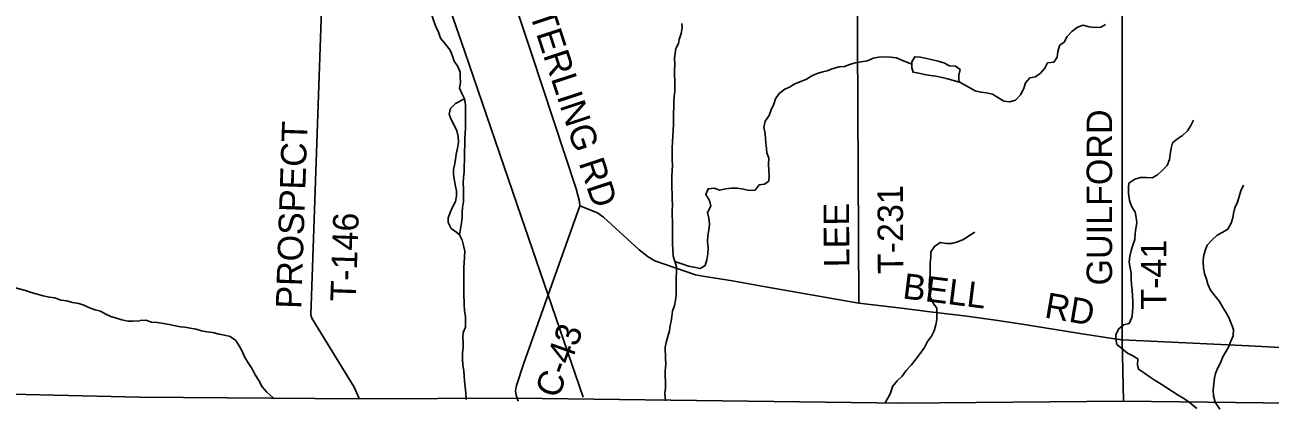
# Model space of a CAD drawing. Extents: x 1985906 to 2277390, y 930619 to 1324581.
# Drawn here: x 2139751 to 2154411, y 1089223 to 1093746 of the extents above; entities that cross this region are included whole.
import ezdxf

# ---------------------------------------------------------------- set-up
doc = ezdxf.new("R2010")
doc.units = 0
for name, color, linetype in [('GM_X_Adjacent_County', 7, 'Continuous'), ('GM_X_County', 7, 'Continuous'), ('GM_X_County_Road', 7, 'Continuous'), ('GM_X_County_Road_Text', 7, 'Continuous'), ('GM_X_Minor_Lake', 7, 'Continuous'), ('GM_X_Minor_River', 7, 'Continuous'), ('GM_X_Rail_Line', 7, 'Continuous'), ('GM_X_Township', 7, 'Continuous'), ('GM_X_Township_Road', 7, 'Continuous'), ('GM_X_Township_Road_Text', 7, 'Continuous')]:
    doc.layers.add(name, color=color, linetype=linetype)

msp = doc.modelspace()

# ---------------------------------------------------------------- linework, layer by layer
at = {"layer": 'GM_X_Adjacent_County'}
msp.add_lwpolyline([(2107997, 1089591), (2112770, 1089563), (2114137, 1089555), (2118148, 1089526), (2120136, 1089511), (2123152, 1089499), (2136278, 1089412), (2139591, 1089397), (2141098, 1089365), (2143683, 1089344), (2145540, 1089351), (2150083, 1089293), (2152684, 1089316), (2155649, 1089279)], dxfattribs=at)
at = {"layer": 'GM_X_County'}
msp.add_lwpolyline([(2107997, 1089591), (2112770, 1089563), (2114137, 1089555), (2118148, 1089526), (2120136, 1089511), (2123152, 1089499), (2136278, 1089412), (2139591, 1089397), (2141098, 1089365), (2143683, 1089344), (2145540, 1089351), (2150083, 1089293), (2152684, 1089316), (2155649, 1089279)], dxfattribs=at)
at = {"layer": 'GM_X_County_Road'}
msp.add_lwpolyline([(2145558, 1089315), (2145533, 1089385), (2145528, 1089436), (2145537, 1089502), (2145624, 1089762), (2146283, 1091615), (2146281, 1091667), (2146242, 1091816), (2145716, 1093410), (2145175, 1095034), (2145024, 1095543), (2144911, 1095892)], dxfattribs=at)
at = {"layer": 'GM_X_Minor_Lake'}
for points in [[(2150750, 1093073), (2150746, 1093100), (2150748, 1093155), (2150763, 1093221), (2150709, 1093260), (2150636, 1093265), (2150571, 1093298), (2150503, 1093319), (2150436, 1093336), (2150367, 1093351), (2150295, 1093366), (2150228, 1093371), (2150195, 1093312), (2150192, 1093240)], [(2150750, 1093074), (2150746, 1093100), (2150748, 1093155), (2150763, 1093221), (2150709, 1093260), (2150636, 1093265), (2150571, 1093298), (2150503, 1093319), (2150436, 1093336), (2150367, 1093351), (2150295, 1093366), (2150228, 1093371), (2150195, 1093312), (2150192, 1093240)], [(2150192, 1093240), (2150207, 1093188), (2150274, 1093177), (2150342, 1093162), (2150413, 1093151), (2150477, 1093142), (2150550, 1093127), (2150614, 1093112), (2150685, 1093093), (2150750, 1093073)], [(2150192, 1093240), (2150207, 1093188), (2150274, 1093177), (2150342, 1093162), (2150413, 1093151), (2150477, 1093142), (2150550, 1093127), (2150614, 1093112), (2150685, 1093093), (2150754, 1093072)]]:
    msp.add_lwpolyline(points, dxfattribs=at)
at = {"layer": 'GM_X_Minor_River'}
for points in [[(2144226, 1094420), (2144245, 1094366), (2144265, 1094304), (2144287, 1094238), (2144326, 1094174), (2144370, 1094108), (2144421, 1094046), (2144473, 1093985), (2144514, 1093919), (2144542, 1093859), (2144567, 1093791), (2144589, 1093729), (2144620, 1093661), (2144642, 1093589), (2144697, 1093525), (2144756, 1093449)], [(2147415, 1093469), (2147420, 1093477), (2147444, 1093526), (2147454, 1093576), (2147477, 1093646), (2147489, 1093712), (2147487, 1093762)], [(2151932, 1093503), (2151936, 1093509), (2151986, 1093544), (2152021, 1093610), (2152077, 1093669), (2152143, 1093719), (2152211, 1093744), (2152279, 1093722), (2152351, 1093715), (2152419, 1093721), (2152473, 1093752)], [(2144946, 1089336), (2144946, 1089340), (2144941, 1089413), (2144936, 1089483), (2144927, 1089551), (2144924, 1089617), (2144919, 1089671), (2144908, 1089743), (2144901, 1089810), (2144904, 1089882), (2144909, 1089952), (2144912, 1090006), (2144905, 1090071), (2144912, 1090123), (2144937, 1090189), (2144940, 1090240), (2144937, 1090312), (2144928, 1090378), (2144923, 1090450), (2144920, 1090589), (2144918, 1090639), (2144917, 1090703), (2144917, 1090773), (2144918, 1090841), (2144917, 1090894), (2144923, 1090946), (2144928, 1091014), (2144930, 1091084), (2144915, 1091148), (2144898, 1091210), (2144869, 1091276), (2144880, 1091345), (2144891, 1091417), (2144898, 1091487), (2144899, 1091537), (2144904, 1091598), (2144913, 1091666), (2144916, 1091742), (2144914, 1091819), (2144909, 1091883), (2144916, 1091951), (2144923, 1092018), (2144924, 1092086), (2144925, 1092148), (2144926, 1092212), (2144927, 1092262), (2144930, 1092327), (2144929, 1092399), (2144934, 1092469), (2144939, 1092536), (2144937, 1092670), (2144938, 1092740), (2144937, 1092808), (2144927, 1092875), (2144894, 1092938), (2144869, 1093002), (2144880, 1093068), (2144877, 1093139), (2144874, 1093189), (2144849, 1093255), (2144804, 1093318), (2144782, 1093388), (2144756, 1093449)], [(2147292, 1089318), (2147285, 1089405), (2147292, 1089473), (2147294, 1089544), (2147287, 1089610), (2147290, 1089678), (2147295, 1089750), (2147292, 1089819), (2147290, 1089951), (2147299, 1090005), (2147320, 1090076), (2147339, 1090143), (2147348, 1090205), (2147359, 1090255), (2147368, 1090312), (2147377, 1090376), (2147400, 1090443), (2147411, 1090507), (2147419, 1090567), (2147419, 1090636), (2147417, 1090768), (2147422, 1090830), (2147421, 1090900), (2147404, 1090962), (2147385, 1091028), (2147378, 1091100), (2147375, 1091169), (2147375, 1091237), (2147374, 1091303), (2147377, 1091371), (2147374, 1091438), (2147371, 1091502), (2147370, 1091552), (2147375, 1091632), (2147372, 1091692), (2147371, 1091759), (2147368, 1091829), (2147367, 1091899), (2147368, 1091967), (2147371, 1092028), (2147374, 1092096), (2147373, 1092160), (2147371, 1092226), (2147370, 1092296), (2147375, 1092369), (2147378, 1092437), (2147385, 1092505), (2147386, 1092574), (2147387, 1092646), (2147386, 1092714), (2147391, 1092774), (2147390, 1092841), (2147395, 1092903), (2147404, 1092967), (2147402, 1093096), (2147399, 1093146), (2147400, 1093210), (2147401, 1093282), (2147399, 1093351), (2147416, 1093469)], [(2151932, 1093503), (2151931, 1093498), (2151911, 1093434), (2151904, 1093366), (2151863, 1093307), (2151791, 1093298), (2151760, 1093237), (2151709, 1093178), (2151651, 1093133), (2151583, 1093122), (2151530, 1093065), (2151511, 1092996), (2151472, 1092922), (2151412, 1092858), (2151346, 1092839), (2151276, 1092850), (2151142, 1092932), (2151071, 1092945), (2151007, 1092954), (2150938, 1092971), (2150750, 1093074)], [(2147404, 1090962), (2147426, 1090951), (2147495, 1090928), (2147564, 1090907), (2147630, 1090892), (2147701, 1090877), (2147761, 1090914), (2147778, 1090981), (2147790, 1091051), (2147795, 1091121), (2147786, 1091193), (2147791, 1091266), (2147804, 1091330), (2147811, 1091399), (2147802, 1091471), (2147789, 1091539), (2147826, 1091612), (2147810, 1091679), (2147767, 1091749), (2147794, 1091816), (2147864, 1091823), (2147933, 1091802), (2147999, 1091815), (2148071, 1091822), (2148138, 1091825), (2148210, 1091812), (2148279, 1091798), (2148347, 1091799), (2148394, 1091862), (2148458, 1091871), (2148510, 1091908), (2148513, 1091972), (2148508, 1092036), (2148507, 1092104), (2148508, 1092177), (2148485, 1092240), (2148482, 1092291), (2148475, 1092355), (2148472, 1092405), (2148467, 1092469), (2148451, 1092541), (2148466, 1092613), (2148512, 1092678), (2148537, 1092747), (2148568, 1092812), (2148589, 1092874), (2148632, 1092939), (2148699, 1092991), (2148751, 1093013), (2148817, 1093051), (2148887, 1093078), (2148951, 1093107), (2149014, 1093148), (2149078, 1093175), (2149146, 1093195), (2149196, 1093205), (2149266, 1093231), (2149338, 1093252), (2149402, 1093257), (2149464, 1093278), (2149526, 1093301), (2149596, 1093312), (2149671, 1093322), (2149736, 1093355), (2149805, 1093366), (2149873, 1093369), (2149941, 1093366), (2150014, 1093359), (2150084, 1093328), (2150193, 1093284)], [(2144869, 1091276), (2144836, 1091300), (2144771, 1091349), (2144734, 1091418), (2144733, 1091471), (2144756, 1091537), (2144785, 1091600), (2144819, 1091665), (2144834, 1091731), (2144833, 1091791), (2144817, 1091863), (2144808, 1091915), (2144795, 1091979), (2144798, 1092044), (2144807, 1092096), (2144819, 1092160), (2144830, 1092225), (2144844, 1092295), (2144855, 1092366), (2144850, 1092434), (2144835, 1092498), (2144806, 1092566), (2144771, 1092631), (2144747, 1092697), (2144760, 1092763), (2144820, 1092821), (2144926, 1092877)], [(2153550, 1089228), (2153457, 1089305), (2153394, 1089347), (2153329, 1089388), (2153262, 1089429), (2153195, 1089472), (2153128, 1089517), (2153059, 1089560), (2152999, 1089597), (2152931, 1089646), (2152862, 1089691), (2152851, 1089743), (2152852, 1089815), (2152797, 1089851), (2152731, 1089882), (2152661, 1089939), (2152606, 1089984), (2152595, 1090050), (2152594, 1090100), (2152632, 1090169), (2152685, 1090216), (2152753, 1090229), (2152784, 1090300), (2152791, 1090358), (2152794, 1090428), (2152797, 1090493), (2152790, 1090557), (2152789, 1090623), (2152780, 1090691), (2152775, 1090755), (2152774, 1090820), (2152765, 1090884), (2152753, 1090952), (2152760, 1091022), (2152775, 1091088), (2152796, 1091151), (2152819, 1091220), (2152824, 1091290), (2152831, 1091350), (2152842, 1091417), (2152835, 1091479), (2152824, 1091541), (2152781, 1091612), (2152756, 1091680), (2152746, 1091760), (2152743, 1091832), (2152748, 1091883), (2152818, 1091930), (2152884, 1091949), (2152952, 1091948), (2153021, 1091945), (2153084, 1091979), (2153146, 1092034), (2153199, 1092091), (2153226, 1092162), (2153233, 1092222), (2153246, 1092294), (2153261, 1092357), (2153321, 1092404), (2153380, 1092443), (2153440, 1092500), (2153477, 1092561), (2153510, 1092626)], [(2153820, 1089223), (2153763, 1089304), (2153746, 1089378), (2153740, 1089451), (2153758, 1089591), (2153769, 1089642), (2153791, 1089702), (2153826, 1089769), (2153855, 1089836), (2153894, 1089903), (2153921, 1089953), (2153950, 1090022), (2153977, 1090087), (2153980, 1090159), (2153953, 1090229), (2153930, 1090295), (2153890, 1090362), (2153851, 1090426), (2153816, 1090489), (2153763, 1090551), (2153711, 1090622), (2153680, 1090692), (2153663, 1090754), (2153638, 1090818), (2153629, 1090880), (2153623, 1090958), (2153629, 1091020), (2153645, 1091089), (2153669, 1091153), (2153726, 1091210), (2153789, 1091270), (2153853, 1091307), (2153913, 1091340), (2153952, 1091411), (2153971, 1091475), (2153982, 1091526), (2153997, 1091594), (2154028, 1091659), (2154047, 1091727), (2154068, 1091794), (2154099, 1091861)], [(2149878, 1089297), (2149886, 1089313), (2149922, 1089370), (2149945, 1089421), (2149964, 1089487), (2150019, 1089554), (2150081, 1089609), (2150126, 1089676), (2150187, 1089740), (2150244, 1089813), (2150291, 1089878), (2150344, 1089947), (2150379, 1090018), (2150425, 1090081), (2150456, 1090143), (2150477, 1090214), (2150488, 1090276), (2150489, 1090341), (2150486, 1090409), (2150444, 1090468), (2150411, 1090538), (2150400, 1090606), (2150397, 1090670), (2150402, 1090743), (2150407, 1090809), (2150410, 1090871), (2150409, 1090941), (2150416, 1091010), (2150416, 1091076), (2150460, 1091137), (2150525, 1091184), (2150596, 1091173), (2150664, 1091172), (2150732, 1091193), (2150800, 1091219), (2150866, 1091262), (2150933, 1091305)], [(2141103, 1090262), (2141027, 1090259), (2140963, 1090257), (2140893, 1090274), (2140830, 1090295), (2140762, 1090314), (2140702, 1090339), (2140639, 1090375), (2140577, 1090392), (2140511, 1090415), (2140446, 1090446), (2140384, 1090464), (2140312, 1090479), (2140243, 1090496), (2140175, 1090505), (2140105, 1090534), (2140035, 1090540), (2139964, 1090555), (2139894, 1090576), (2139826, 1090597), (2139759, 1090620), (2139623, 1090655)], [(2141103, 1090261), (2141109, 1090264), (2141176, 1090268), (2141241, 1090247), (2141309, 1090242), (2141381, 1090232), (2141450, 1090219), (2141523, 1090204), (2141583, 1090193), (2141633, 1090186), (2141698, 1090175), (2141766, 1090162), (2141831, 1090143), (2141891, 1090134), (2141964, 1090125), (2142037, 1090106), (2142099, 1090093), (2142166, 1090078), (2142235, 1090029), (2142274, 1089969), (2142307, 1089906), (2142338, 1089836), (2142378, 1089766), (2142425, 1089695), (2142462, 1089627), (2142504, 1089558), (2142545, 1089486), (2142599, 1089420), (2142672, 1089354)]]:
    msp.add_lwpolyline(points, dxfattribs=at)
at = {"layer": 'GM_X_Rail_Line'}
msp.add_lwpolyline([(2146325, 1089362), (2145542, 1091639), (2144929, 1093430), (2144592, 1094407)], dxfattribs=at)
at = {"layer": 'GM_X_Township'}
msp.add_lwpolyline([(2155649, 1089279), (2152684, 1089316), (2150083, 1089293), (2145540, 1089351), (2143683, 1089344), (2141098, 1089365), (2139591, 1089397), (2139632, 1095257), (2139645, 1097096), (2139670, 1100582), (2139699, 1104876), (2139709, 1106269), (2139713, 1106865), (2139749, 1111975), (2139752, 1112356), (2139793, 1116176), (2143818, 1116154), (2146952, 1116173), (2147929, 1116189), (2150100, 1116210), (2152712, 1116229), (2157438, 1116249)], dxfattribs=at)
at = {"layer": 'GM_X_Township_Road'}
for points in [[(2149569, 1090470), (2149552, 1093552), (2149546, 1094901), (2149553, 1097104)], [(2152684, 1089316), (2152670, 1090040), (2152671, 1093577), (2152678, 1097093)], [(2143688, 1089349), (2143627, 1089479), (2143130, 1090295), (2143116, 1090333), (2143269, 1094719), (2143290, 1095528)], [(2152670, 1090040), (2152554, 1090053), (2152148, 1090115), (2151494, 1090223), (2151205, 1090266), (2150841, 1090315), (2150408, 1090369), (2150073, 1090409), (2149569, 1090470), (2148471, 1090664), (2148081, 1090732), (2147732, 1090788), (2147646, 1090803), (2147167, 1090969), (2147087, 1091017), (2146982, 1091096), (2146561, 1091481), (2146492, 1091532), (2146283, 1091615)], [(2155659, 1089272), (2155434, 1089410), (2155066, 1089658), (2154873, 1089799), (2154608, 1089923), (2154574, 1089941), (2154534, 1089947), (2154165, 1089969), (2152670, 1090040)]]:
    msp.add_lwpolyline(points, dxfattribs=at)

# ---------------------------------------------------------------- texts
at = {"layer": 'GM_X_County_Road_Text'}
for s, rotation, p in [('STERLING RD', 288.2335, (2145606, 1094133)), ('C-43', 70.3683, (2146033, 1089337))]:
    msp.add_text(s, height=300, rotation=rotation, dxfattribs=at).set_placement(p)
at = {"layer": 'GM_X_Township_Road_Text'}
for s, rotation, p in [('GUILFORD', 90, (2152551, 1090678)), ('PROSPECT', 88.0538, (2143004, 1090400)), ('T-231', 90.2807, (2150093, 1090812)), ('LEE', 90.3743, (2149458, 1090893)), ('T-146', 88.0347, (2143646, 1090484)), ('T-41', 90, (2153190, 1090392)), ('BELL', 352.8752, (2150075, 1090527)), ('RD', 350.2906, (2151744, 1090302))]:
    msp.add_text(s, height=300, rotation=rotation, dxfattribs=at).set_placement(p)

doc.saveas('drawing.dxf')
